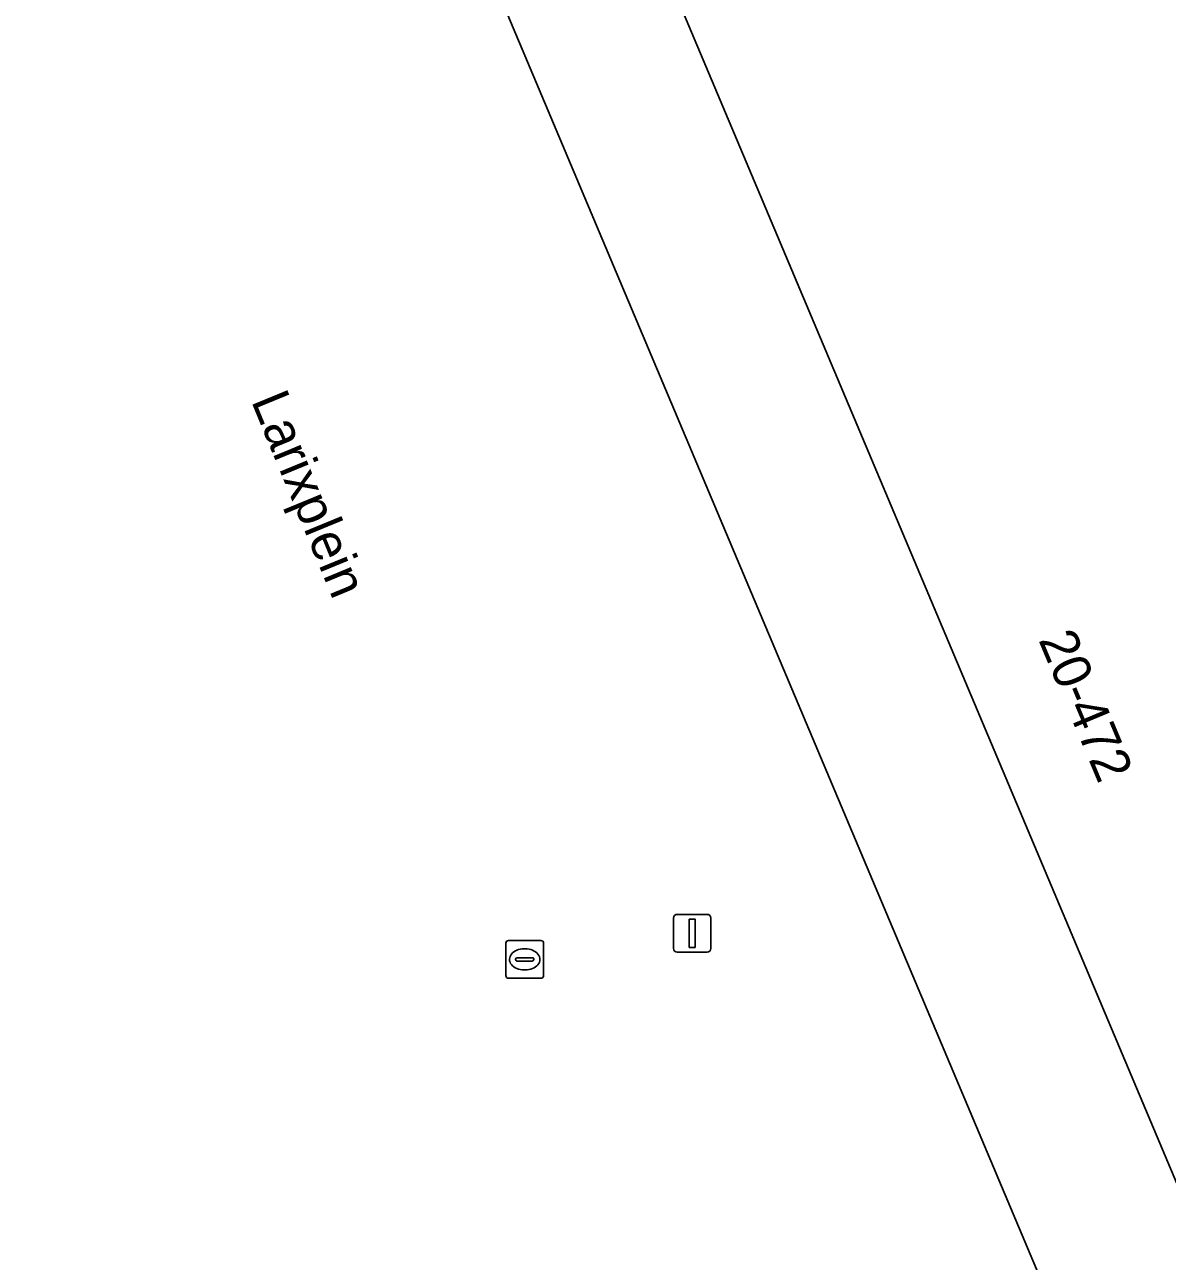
# Model space of a CAD drawing. Extents: x 159262 to 160143, y 383399 to 384319.
# Drawn here: x 159360.94 to 159391.14, y 384047.86 to 384080.55 of the extents above; entities that cross this region are included whole.
import ezdxf

# ---------------------------------------------------------------- set-up
doc = ezdxf.new("R2010")
doc.units = 0
for name, color, linetype in [('IMGEO_Erf', 7, 'Continuous'), ('IMGEO_Lichtmast', 7, 'Continuous'), ('IMGEO_Openbare_ruimte_label', 7, 'Continuous'), ('IMGEO_Pand', 7, 'Continuous'), ('IMGEO_Pand_nummerreeks', 7, 'Continuous'), ('IMGEO_Rioolput', 7, 'Continuous'), ('IMGEO_Voetpad_open', 7, 'Continuous')]:
    doc.layers.add(name, color=color, linetype=linetype)

msp = doc.modelspace()

# ---------------------------------------------------------------- linework, layer by layer
at = {"layer": 'IMGEO_Erf'}
msp.add_lwpolyline([(159394.739, 384030.909), (159360.938, 384111.099), (159401.299, 384132.905)], dxfattribs=at)
at = {"layer": 'IMGEO_Lichtmast'}
for p, q in [((159378.185, 384057.033), (159378.975, 384057.033)), ((159378.975, 384057.033), (159378.185, 384057.033)), ((159378.085, 384056.133), (159378.085, 384056.933)), ((159378.085, 384056.933), (159378.085, 384056.133)), ((159379.075, 384056.933), (159379.075, 384056.133)), ((159379.075, 384056.133), (159379.075, 384056.933)), ((159378.975, 384056.033), (159378.185, 384056.033)), ((159378.185, 384056.033), (159378.975, 384056.033))]:
    msp.add_line(p, q, dxfattribs=at)
msp.add_lwpolyline([(159378.505, 384056.908), (159378.655, 384056.908), (159378.655, 384056.158), (159378.505, 384056.158), (159378.505, 384056.908)], dxfattribs=at)
for centre, start, end in [((159378.185, 384056.933), 90, 180), ((159378.185, 384056.933), 90, 180), ((159378.975, 384056.933), 0, 90), ((159378.975, 384056.933), 360, 90), ((159378.185, 384056.133), 180, 270), ((159378.185, 384056.133), 180, 270), ((159378.975, 384056.133), 270, 0), ((159378.975, 384056.133), 270, 0)]:
    msp.add_arc(centre, 0.1, start, end, dxfattribs=at)
at = {"layer": 'IMGEO_Pand'}
msp.add_lwpolyline([(159440.446, 384047.879), (159440.581, 384047.923), (159437.475, 384057.68), (159437.384, 384057.651), (159414.348, 384050.197), (159415.656, 384046.153), (159410.606, 384044.535), (159389.219, 384095.207), (159383.728, 384092.89), (159380.119, 384101.206), (159407.993, 384116.247), (159400.562, 384129.975), (159363.375, 384109.909), (159370.785, 384096.167), (159373.476, 384097.618), (159376.753, 384089.917), (159374.874, 384089.123), (159398.706, 384032.57), (159413.083, 384038.616), (159412.404, 384040.229), (159416.981, 384042.051), (159417.491, 384040.501)], close=True, dxfattribs=at)
at = {"layer": 'IMGEO_Rioolput'}
for p, q in [((159373.728, 384056.342), (159374.58, 384056.342)), ((159373.653, 384055.416), (159373.653, 384056.268)), ((159374.141, 384056.122), (159374.166, 384056.122)), ((159374.654, 384056.268), (159374.654, 384055.416)), ((159373.912, 384055.836), (159373.912, 384055.848)), ((159374.35, 384055.799), (159373.952, 384055.799)), ((159373.955, 384055.885), (159374.353, 384055.885)), ((159374.396, 384055.848), (159374.396, 384055.836)), ((159374.164, 384055.562), (159374.139, 384055.562)), ((159374.58, 384055.342), (159373.728, 384055.342))]:
    msp.add_line(p, q, dxfattribs=at)
for points in [[(159373.728, 384056.342), (159374.58, 384056.342)], [(159373.653, 384055.416), (159373.653, 384056.268)], [(159374.654, 384056.268), (159374.654, 384055.416)], [(159374.58, 384055.342), (159373.728, 384055.342)]]:
    msp.add_lwpolyline(points, dxfattribs=at)
for centre, radius, start, end in [((159373.73, 384056.266), 0.0765, 91.552, 178.448), ((159373.73, 384056.266), 0.0765, 91.552, 178.448), ((159374.578, 384056.266), 0.0765, 1.552, 88.448), ((159374.578, 384056.266), 0.0765, 1.552, 88.448), ((159373.952, 384055.845), 0.0403, 85.8775, 175.7526), ((159373.949, 384055.835), 0.0366, 178.938, 274.7102), ((159374.353, 384055.842), 0.043, 264.8664, 352.4533), ((159374.357, 384055.847), 0.0386, 1.7309, 96.639), ((159373.73, 384055.418), 0.0765, 181.552, 268.448), ((159373.73, 384055.418), 0.0765, 181.552, 268.448), ((159374.578, 384055.418), 0.0765, 271.552, 358.448), ((159374.578, 384055.418), 0.0765, 271.552, 358.448)]:
    msp.add_arc(centre, radius, start, end, dxfattribs=at)
for centre, major_axis, ratio, start_param, end_param in [((159374.14, 384055.842), (-0.387, 0.002), 0.722429, 4.712389, 7.853982), ((159374.165, 384055.842), (-0.39, 0.002), 0.717154, 1.570796, 4.712389)]:
    msp.add_ellipse(centre, major_axis=major_axis, ratio=ratio, start_param=start_param, end_param=end_param, dxfattribs=at)
at = {"layer": 'IMGEO_Voetpad_open'}
for points in [[(159401.299, 384132.905), (159360.938, 384111.099), (159394.739, 384030.909)], [(159398.706, 384032.57), (159374.874, 384089.123), (159376.753, 384089.917), (159373.476, 384097.618), (159370.785, 384096.167), (159363.375, 384109.909), (159400.562, 384129.975)]]:
    msp.add_lwpolyline(points, dxfattribs=at)

# ---------------------------------------------------------------- texts
at = {"layer": 'IMGEO_Openbare_ruimte_label'}
msp.add_text('Larixplein', height=1, rotation=292.3864, dxfattribs=at).set_placement((159366.915, 384070.61))
at = {"layer": 'IMGEO_Pand_nummerreeks'}
msp.add_text('20-472', height=1, rotation=292.76, dxfattribs=at).set_placement((159387.726, 384064.292))

doc.saveas('drawing.dxf')
